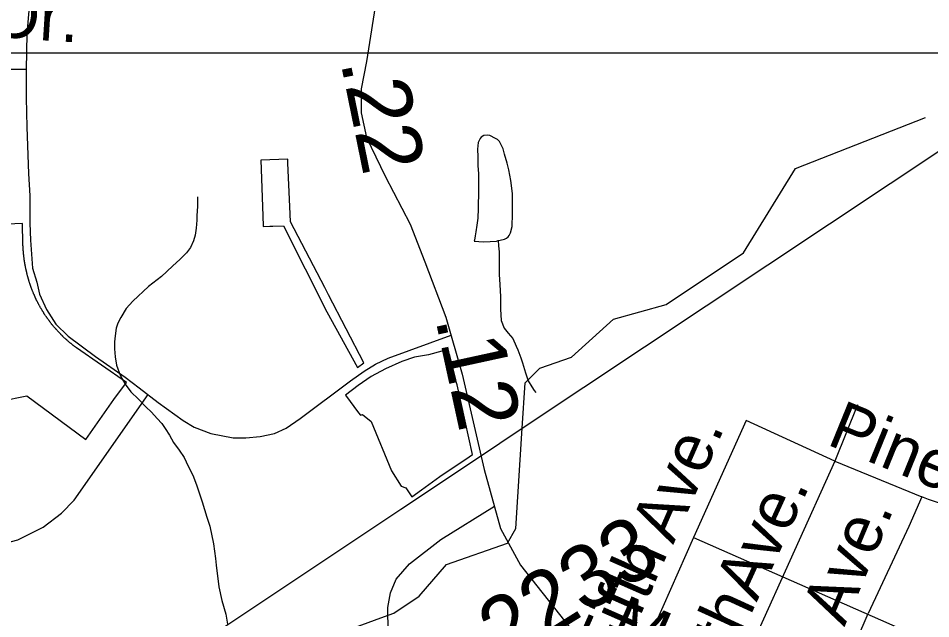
# Model space of a CAD drawing. Extents: x 2001466 to 31450019, y -30647475 to 847247.
# Drawn here: x 2150565 to 2154179, y 743369 to 745745 of the extents above; entities that cross this region are included whole.
import ezdxf

# ---------------------------------------------------------------- set-up
doc = ezdxf.new("R2010")
doc.units = 0
for name, color, linetype in [('Exist Boundary Political City Limit New Hole', 7, 'Continuous'), ('Exist Hydrographic Creek Single Shore', 7, 'Continuous'), ('Exist Hydrographic Misc Water Feature', 7, 'Continuous'), ('Exist Road Non-System Type 51', 7, 'Continuous'), ('Exist Road Non-System Type 51 Label', 7, 'Continuous'), ('Exist Road Secondary Mileage Hundredths English Label', 7, 'Continuous'), ('Exist Road Secondary Type 51 Attributed', 7, 'Continuous'), ('Exist Road Secondary Type 51 Number Label', 7, 'Continuous'), ('Exist Utilities Electrical Transmission Line', 7, 'Continuous'), ('Map Preparation Boundary City Limit Buffer Line', 7, 'Continuous'), ('Map Preparation Inset Cut Line', 7, 'Continuous')]:
    doc.layers.add(name, color=color, linetype=linetype)

msp = doc.modelspace()

# ---------------------------------------------------------------- linework, layer by layer
at = {"layer": 'Exist Boundary Political City Limit New Hole'}
for points in [[(2151632.5, 745171.7), (2151632.8, 745187.1), (2151525.5, 745183.1), (2151532.8, 745000), (2151535.8, 744923.6), (2151535.8, 744920.9), (2151561.5, 744921.9), (2151573, 744922.4), (2151615.2, 744924.2), (2151787.8, 744583), (2151908.8, 744363.4), (2151934.2, 744381), (2151794.2, 744650.9), (2151779, 744679.7), (2151643.2, 744939.2), (2151640.5, 745000), (2151632.5, 745171.7)], [(2150603, 744722.8), (2150602.5, 744724.7), (2150602.2, 744726.1), (2150601.8, 744727.6), (2150601.2, 744729.5), (2150601, 744730.9), (2150600.5, 744732.4), (2150600.2, 744733.9), (2150599.8, 744735.3), (2150599.5, 744736.8), (2150599, 744738.2), (2150598.8, 744740.2), (2150598.2, 744742.1), (2150597.8, 744743.6), (2150597.5, 744745.1), (2150597, 744747), (2150596.8, 744748.9), (2150596.2, 744750.9), (2150595.8, 744752.9), (2150595.5, 744754.8), (2150595, 744756.8), (2150594.5, 744758.8), (2150594.2, 744760.2), (2150594, 744761.7), (2150593.5, 744763.7), (2150593.2, 744765.6), (2150593, 744767.6), (2150592.5, 744769.6), (2150592.2, 744771.1), (2150592, 744772.5), (2150591.8, 744774), (2150591.5, 744775.5), (2150591.2, 744776.9), (2150591, 744778.4), (2150590.8, 744780.4), (2150590.5, 744782.4), (2150590, 744784.4), (2150589.8, 744786.3), (2150589.5, 744788.3), (2150589.2, 744789.8), (2150589, 744791.3), (2150588.8, 744793.2), (2150588.5, 744795.2), (2150588.2, 744797.2), (2150588, 744799.2), (2150587.8, 744801.2), (2150587.8, 744802.7), (2150587.5, 744804.2), (2150587.2, 744805.7), (2150587.2, 744807.2), (2150587, 744808.6), (2150586.8, 744810.1), (2150586.5, 744812.1), (2150586.5, 744814.1), (2150586.2, 744816.1), (2150586, 744817.6), (2150586, 744819.1), (2150585.8, 744821.1), (2150585.8, 744823.1), (2150585.5, 744825.1), (2150585.5, 744826.6), (2150585.2, 744828.1), (2150585.2, 744830.1), (2150585, 744832.1), (2150585, 744834.1), (2150584.8, 744836.1), (2150584.8, 744838.1), (2150584.5, 744839.6), (2150584.5, 744841.1), (2150584.5, 744843.1), (2150584.2, 744845.1), (2150584.2, 744847.1), (2150584.2, 744848.6), (2150584.2, 744850.1), (2150584.2, 744852.6), (2150582.8, 744932.7), (2150368, 744924.2)], [(2150676.8, 744563.3), (2150675.5, 744564.9), (2150674.5, 744566.6), (2150673.2, 744568.2), (2150672.2, 744569.9), (2150671.2, 744571.6), (2150670, 744573.2), (2150669.2, 744574.5), (2150668.5, 744575.8), (2150667.2, 744577.4), (2150666.2, 744579.1), (2150665.5, 744580.4), (2150664.8, 744581.6), (2150663.8, 744582.9), (2150663, 744584.2), (2150662, 744585.9), (2150661.2, 744587.2), (2150660.5, 744588.4), (2150659.5, 744590.2), (2150658.5, 744591.9), (2150657.2, 744593.6), (2150656.5, 744594.9), (2150655.8, 744596.2), (2150654.8, 744597.9), (2150653.8, 744599.7), (2150652.8, 744601.4), (2150652, 744602.7), (2150651.2, 744604), (2150650.5, 744605.8), (2150649.5, 744607.5), (2150648.5, 744609.2), (2150647.5, 744611), (2150646.5, 744612.8), (2150645.8, 744614.6), (2150644.8, 744616.3), (2150643.8, 744618.1), (2150643, 744619.4), (2150642.5, 744620.8), (2150641.5, 744622.6), (2150640.8, 744623.9), (2150640.2, 744625.2), (2150639.2, 744627), (2150638.2, 744628.8), (2150637.8, 744630.1), (2150637, 744631.5), (2150636.2, 744633.3), (2150635.5, 744634.7), (2150635, 744636), (2150634, 744637.8), (2150633.5, 744639.2), (2150632.8, 744640.6), (2150632, 744642.4), (2150631.2, 744643.8), (2150630.8, 744645.1), (2150630, 744646.9), (2150629.2, 744648.8), (2150628.2, 744650.6), (2150627.8, 744652), (2150627.2, 744653.4), (2150626.2, 744655.2), (2150625.8, 744656.6), (2150625.2, 744657.9), (2150624.8, 744659.4), (2150624, 744661.2), (2150623.2, 744663.1), (2150622.5, 744664.9), (2150621.8, 744666.8), (2150621, 744668.6), (2150620.2, 744670.5), (2150619.8, 744671.9), (2150619.2, 744673.3), (2150618.5, 744675.2), (2150617.8, 744677.1), (2150617, 744678.9), (2150616.2, 744680.8), (2150615.8, 744682.7), (2150615, 744684.6), (2150614.2, 744686.4), (2150613.8, 744688.4), (2150613.2, 744689.8), (2150612.8, 744691.2), (2150612.2, 744692.6), (2150611.8, 744694.1), (2150611.2, 744695.9), (2150610.5, 744697.8), (2150610, 744699.8), (2150609.2, 744701.6), (2150608.8, 744703.6), (2150608.2, 744705), (2150607.8, 744706.4), (2150607.2, 744708.3), (2150606.8, 744709.8), (2150606.2, 744711.2), (2150606, 744712.6), (2150605.5, 744714.1), (2150605, 744716), (2150604.5, 744717.4), (2150604.2, 744718.9), (2150603.5, 744720.8), (2150603, 744722.8)], [(2150833, 744078.4), (2150944.2, 744236.1), (2150993.5, 744303.9), (2150796, 744440.9), (2150794.8, 744441.9), (2150793, 744443.1), (2150791.8, 744444), (2150790.8, 744444.9), (2150789.5, 744445.8), (2150788.2, 744446.7), (2150787, 744447.6), (2150785.8, 744448.5), (2150784.2, 744449.8), (2150783, 744450.7), (2150782, 744451.6), (2150780.2, 744452.8), (2150778.8, 744454.1), (2150777.2, 744455.3), (2150775.8, 744456.6), (2150774.5, 744457.5), (2150773.2, 744458.4), (2150771.8, 744459.8), (2150770.2, 744461), (2150768.8, 744462.3), (2150767.2, 744463.6), (2150765.8, 744464.9), (2150764.2, 744466.2), (2150762.5, 744467.5), (2150761, 744468.8), (2150759.5, 744470.1), (2150758.5, 744471.1), (2150757.2, 744472.1), (2150755.8, 744473.4), (2150754.5, 744474.8), (2150753.2, 744475.8), (2150752.2, 744476.8), (2150750.8, 744478.1), (2150749.2, 744479.5), (2150747.8, 744480.9), (2150746.2, 744482.2), (2150744.8, 744483.6), (2150743.8, 744484.6), (2150742.8, 744485.7), (2150741.2, 744487.1), (2150740.2, 744488.1), (2150739, 744489.2), (2150737.8, 744490.6), (2150736.5, 744491.6), (2150735.5, 744492.7), (2150734.5, 744493.8), (2150733.5, 744494.8), (2150732.5, 744495.9), (2150731.2, 744496.9), (2150730, 744498.4), (2150728.5, 744499.8), (2150727.2, 744501.3), (2150725.8, 744502.8), (2150724.5, 744504.2), (2150723, 744505.6), (2150721.8, 744507.1), (2150720.2, 744508.6), (2150719, 744510.1), (2150717.8, 744511.6), (2150716.2, 744513.1), (2150715, 744514.6), (2150713.8, 744516.1), (2150712.8, 744517.2), (2150711.8, 744518.3), (2150710.5, 744519.8), (2150709, 744521.3), (2150707.8, 744522.8), (2150706.5, 744524.4), (2150705.2, 744525.9), (2150704, 744527.4), (2150702.8, 744529), (2150701.8, 744530.1), (2150700.8, 744531.3), (2150699.8, 744532.4), (2150698.8, 744533.6), (2150697.5, 744535.2), (2150696.8, 744536.4), (2150695.8, 744537.6), (2150694.5, 744539.1), (2150693.2, 744540.7), (2150692, 744542.2), (2150690.8, 744543.9), (2150690, 744545.1), (2150689, 744546.2), (2150688.2, 744547.4), (2150687.2, 744548.7), (2150686, 744550.2), (2150684.8, 744551.9), (2150683.8, 744553.5), (2150682.5, 744555.1), (2150681.2, 744556.8), (2150680.5, 744557.9), (2150679.5, 744559.2), (2150678.5, 744560.8), (2150677.5, 744562.1), (2150676.8, 744563.3)], [(2152084, 744386.6), (2152019.2, 744358.4), (2151963.2, 744327.9), (2151911.5, 744291.4), (2151861.5, 744253.4), (2151913.2, 744184.1), (2151920, 744175.1), (2151928.8, 744177.1), (2151962.8, 744149.1), (2152043, 743953.9), (2152081, 743894), (2152099.8, 743886.8), (2152123.5, 743851.9), (2152161.5, 743879.4), (2152235, 743931.6), (2152350.8, 744010), (2152364, 744019.2), (2152335.5, 744150.7), (2152303, 744295.1), (2152301.2, 744302.9), (2152296, 744326), (2152274.8, 744410), (2152272.8, 744415), (2152269.5, 744419.8), (2152266.8, 744422.6), (2152262.5, 744425.6), (2152258, 744427.4), (2152253, 744428.5), (2152247.5, 744428.5), (2152243, 744427.6), (2152189.8, 744413.4), (2152134.8, 744403.8), (2152084, 744386.6)], [(2150390, 744209.2), (2150600, 744251), (2150833, 744078.4)]]:
    msp.add_lwpolyline(points, dxfattribs=at)
at = {"layer": 'Exist Hydrographic Creek Single Shore'}
for points in [[(2152561.4, 744122.7), (2152573.2, 744302.8), (2152631.2, 744360.6), (2152756.3, 744404), (2152922.2, 744554.8), (2153130.3, 744612.9), (2153437.3, 744816.5), (2153643.2, 745150.2), (2154158.3, 745352.9)], [(2152016.1, 743378), (2152053.2, 743391.6), (2152153.3, 743458.4), (2152261.3, 743584.2), (2152502.3, 743667.8), (2152535.3, 743726.2), (2152561.4, 744122.7)], [(2151021.7, 742967.6), (2151056.2, 742959.3), (2151206.3, 742969.3), (2151488.3, 743222.7), (2151663.2, 743248.6), (2152016.1, 743378)]]:
    msp.add_lwpolyline(points, dxfattribs=at)
at = {"layer": 'Exist Hydrographic Misc Water Feature'}
for points in [[(2152465.6, 744865.4), (2152473.5, 744867.4), (2152491.2, 744871.6), (2152499, 744875.3), (2152504.9, 744879.7), (2152508.8, 744885.6), (2152515.2, 744895.6), (2152520.7, 744921.5), (2152522.8, 744971.5), (2152522.4, 745027.6), (2152522.4, 745051.5), (2152515.8, 745103.6), (2152507.4, 745145.4), (2152501.6, 745171.5), (2152491, 745207.6), (2152485.2, 745229.1), (2152471.3, 745257.2), (2152463.3, 745265.3), (2152455.1, 745269.4), (2152432.7, 745280.9), (2152422.9, 745282.8), (2152409, 745280.8), (2152398.9, 745274.6), (2152395, 745268.7), (2152386.8, 745252.9), (2152383.3, 745226.7), (2152385.2, 745196.8), (2152385.6, 745160.7), (2152387.6, 745130.7), (2152388.2, 745092.9), (2152388.2, 745064.9), (2152386.4, 744993), (2152384.8, 744954.7), (2152381.1, 744926.8), (2152377, 744900.6), (2152374.9, 744884.8), (2152371.4, 744866.7), (2152371.2, 744862.6), (2152407.3, 744860.8), (2152433.4, 744861.3), (2152459.2, 744863.1), (2152465.6, 744865.4)], [(2151274.6, 745038.6), (2151274.8, 745024.4), (2151274.6, 745000.5), (2151273, 744964.6), (2151273, 744946.4), (2151269.3, 744914.5), (2151265.6, 744886.7), (2151259.2, 744864.5), (2151247.7, 744838.3), (2151231.8, 744816.3), (2151205.9, 744792.2), (2151176.2, 744763.9), (2151132.5, 744723.8), (2151080.8, 744683.4), (2151019.1, 744625), (2150993.3, 744597.2), (2150971.1, 744560.8), (2150959.4, 744538.7), (2150953.5, 744518.9), (2150949.8, 744488.6), (2150946.1, 744464.8), (2150946.1, 744436.8), (2150948.6, 744404.8), (2150954.7, 744372.7), (2150968.9, 744332.8), (2150988.8, 744296.9), (2151011.1, 744267.2), (2151041.3, 744237.5), (2151071.2, 744207.8), (2151093.5, 744185.8), (2151115.5, 744161.7), (2151133.7, 744142), (2151147.5, 744122), (2151164.1, 744096), (2151180.3, 744066.3), (2151202, 744036.3), (2151222.5, 744006.4), (2151238.7, 743972.7), (2151257, 743936.8), (2151270.9, 743898.9), (2151293.7, 743831), (2151311.7, 743771.1), (2151324, 743735.1), (2151338.4, 743665.2), (2151347, 743607.1), (2151349, 743581.2), (2151359.3, 743495.3), (2151371.6, 743441.5), (2151387.8, 743387.6), (2151393.7, 743347.7)], [(2152465.6, 744865.4), (2152467.2, 744845.2), (2152469.7, 744821.3), (2152469.7, 744783.2), (2152469.9, 744731.3), (2152472.3, 744691.5), (2152474.4, 744643.4), (2152474.6, 744593.4), (2152477, 744549.3), (2152489.5, 744519.4), (2152505.3, 744499.6), (2152523.4, 744477.8), (2152537.5, 744448), (2152543.7, 744433.7), (2152555.8, 744401.9), (2152561.7, 744381.9), (2152573.8, 744341.9), (2152584.3, 744310.4), (2152598.6, 744286.3), (2152608.5, 744272.2), (2152614.4, 744264.4)]]:
    msp.add_lwpolyline(points, dxfattribs=at)
at = {"layer": 'Exist Road Non-System Type 51'}
for p, q in [((2153888.8, 744214.8), (2153798.7, 743992.2)), ((2153798.7, 743992.2), (2153379.4, 743063.6)), ((2153798.7, 743992.2), (2154142.9, 743851.8)), ((2153724.6, 742911.2), (2153930.9, 743389.7))]:
    msp.add_line(p, q, dxfattribs=at)
for points in [[(2150617.8, 745897.9), (2150599.9, 745683.7), (2150597.1, 745542)], [(2150597.1, 745542), (2150439.5, 745542), (2150370.1, 745553.1), (2150281.2, 745583.7), (2150123, 745639.3), (2150050.8, 745658.7), (2149989.7, 745667), (2149917.6, 745655.9), (2149845.4, 745625.4), (2149770.4, 745617), (2149681.4, 745617)], [(2150597.1, 745542), (2150597.1, 745430.9), (2150599.9, 745314.2), (2150605.5, 745130.9), (2150611, 745042), (2150611, 744933.7), (2150613.8, 744867.6), (2150622.1, 744756.4), (2150638.8, 744700.9), (2150649.9, 744653.7), (2150677.6, 744592.5), (2150713.7, 744534.7), (2150763.3, 744486.9), (2150871.6, 744406.1), (2150989, 744325.4), (2151044.1, 744283.1), (2151119.4, 744224.4), (2151218.5, 744152.8), (2151262.6, 744127.1), (2151328.6, 744101.4), (2151416.7, 744084.8), (2151466.3, 744084.8), (2151523.2, 744090.3), (2151580.1, 744101.4), (2151626, 744123.4), (2151681.1, 744162), (2151881.2, 744310.7), (2151935.3, 744349.2), (2151979.4, 744376.8), (2152030.8, 744400.6), (2152279.2, 744491)], [(2150273.5, 743656.7), (2150492.2, 743662.2), (2150564.4, 743681.7), (2150664.3, 743731.7), (2150736.5, 743787.2), (2150787, 743838.3), (2151079.2, 744255.7)], [(2153798.7, 743992.2), (2153447.4, 744153.1), (2153239.7, 743690.8)], [(2154142.9, 743851.8), (2154092.1, 743733.8), (2153930.9, 743389.7)], [(2154495.1, 743708.7), (2154285.9, 743793.5), (2154225, 743822.7), (2154169.4, 743841.2), (2154142.9, 743851.8)], [(2152029.1, 743378.9), (2152029.1, 743413.4), (2152039.7, 743471.7), (2152061.8, 743525.9), (2152114.8, 743586.9), (2152239.2, 743682.2), (2152451, 743814)], [(2153239.7, 743690.8), (2152965.9, 743073.4)], [(2153239.7, 743690.8), (2154620.7, 743082)], [(2152060.9, 743182.8), (2152031.7, 743323.2), (2152029.1, 743378.9)]]:
    msp.add_lwpolyline(points, dxfattribs=at)
at = {"layer": 'Exist Road Secondary Type 51 Attributed'}
msp.add_lwpolyline([(2151986.4, 745842.8), (2151944.1, 745574.5), (2151923.2, 745465.6), (2151923.2, 745371.4), (2151944.6, 745272.9), (2152017.9, 745120.1), (2152116.8, 744930.5), (2152175.4, 744781.8), (2152258.6, 744563), (2152323.4, 744336.8), (2152410.8, 743959.9), (2152475.2, 743726.3), (2152554.7, 743580.8), (2152817.9, 743247.8), (2153136, 742872.9), (2153321.7, 742674), (2153361.5, 742617.4), (2153402.3, 742539.9), (2153442.5, 742408), (2153490.7, 742238.4), (2153536.5, 742085)], dxfattribs=at)
at = {"layer": 'Exist Utilities Electrical Transmission Line'}
for p, q in [((2152561.4, 744122.7), (2154793.7, 745607.9)), ((2152383.5, 744004.4), (2152561.4, 744122.7)), ((2152080.6, 743802.9), (2152383.5, 744004.4)), ((2151176.5, 743201.4), (2152080.6, 743802.9))]:
    msp.add_line(p, q, dxfattribs=at)
at = {"layer": 'Map Preparation Boundary City Limit Buffer Line'}
for points in [[(2151632.5, 745171.7), (2151632.8, 745187.1), (2151525.5, 745183.1), (2151532.8, 745000), (2151535.8, 744923.6), (2151535.8, 744920.9), (2151561.5, 744921.9), (2151573, 744922.4), (2151615.2, 744924.2), (2151787.8, 744583), (2151908.8, 744363.4), (2151934.2, 744381), (2151794.2, 744650.9), (2151779, 744679.7), (2151643.2, 744939.2), (2151640.5, 745000), (2151632.5, 745171.7)], [(2150603, 744722.8), (2150602.5, 744724.7), (2150602.2, 744726.1), (2150601.8, 744727.6), (2150601.2, 744729.5), (2150601, 744730.9), (2150600.5, 744732.4), (2150600.2, 744733.9), (2150599.8, 744735.3), (2150599.5, 744736.8), (2150599, 744738.2), (2150598.8, 744740.2), (2150598.2, 744742.1), (2150597.8, 744743.6), (2150597.5, 744745.1), (2150597, 744747), (2150596.8, 744748.9), (2150596.2, 744750.9), (2150595.8, 744752.9), (2150595.5, 744754.8), (2150595, 744756.8), (2150594.5, 744758.8), (2150594.2, 744760.2), (2150594, 744761.7), (2150593.5, 744763.7), (2150593.2, 744765.6), (2150593, 744767.6), (2150592.5, 744769.6), (2150592.2, 744771.1), (2150592, 744772.5), (2150591.8, 744774), (2150591.5, 744775.5), (2150591.2, 744776.9), (2150591, 744778.4), (2150590.8, 744780.4), (2150590.5, 744782.4), (2150590, 744784.4), (2150589.8, 744786.3), (2150589.5, 744788.3), (2150589.2, 744789.8), (2150589, 744791.3), (2150588.8, 744793.2), (2150588.5, 744795.2), (2150588.2, 744797.2), (2150588, 744799.2), (2150587.8, 744801.2), (2150587.8, 744802.7), (2150587.5, 744804.2), (2150587.2, 744805.7), (2150587.2, 744807.2), (2150587, 744808.6), (2150586.8, 744810.1), (2150586.5, 744812.1), (2150586.5, 744814.1), (2150586.2, 744816.1), (2150586, 744817.6), (2150586, 744819.1), (2150585.8, 744821.1), (2150585.8, 744823.1), (2150585.5, 744825.1), (2150585.5, 744826.6), (2150585.2, 744828.1), (2150585.2, 744830.1), (2150585, 744832.1), (2150585, 744834.1), (2150584.8, 744836.1), (2150584.8, 744838.1), (2150584.5, 744839.6), (2150584.5, 744841.1), (2150584.5, 744843.1), (2150584.2, 744845.1), (2150584.2, 744847.1), (2150584.2, 744848.6), (2150584.2, 744850.1), (2150584.2, 744852.6), (2150582.8, 744932.7), (2150368, 744924.2)], [(2150676.8, 744563.3), (2150675.5, 744564.9), (2150674.5, 744566.6), (2150673.2, 744568.2), (2150672.2, 744569.9), (2150671.2, 744571.6), (2150670, 744573.2), (2150669.2, 744574.5), (2150668.5, 744575.8), (2150667.2, 744577.4), (2150666.2, 744579.1), (2150665.5, 744580.4), (2150664.8, 744581.6), (2150663.8, 744582.9), (2150663, 744584.2), (2150662, 744585.9), (2150661.2, 744587.2), (2150660.5, 744588.4), (2150659.5, 744590.2), (2150658.5, 744591.9), (2150657.2, 744593.6), (2150656.5, 744594.9), (2150655.8, 744596.2), (2150654.8, 744597.9), (2150653.8, 744599.7), (2150652.8, 744601.4), (2150652, 744602.7), (2150651.2, 744604), (2150650.5, 744605.8), (2150649.5, 744607.5), (2150648.5, 744609.2), (2150647.5, 744611), (2150646.5, 744612.8), (2150645.8, 744614.6), (2150644.8, 744616.3), (2150643.8, 744618.1), (2150643, 744619.4), (2150642.5, 744620.8), (2150641.5, 744622.6), (2150640.8, 744623.9), (2150640.2, 744625.2), (2150639.2, 744627), (2150638.2, 744628.8), (2150637.8, 744630.1), (2150637, 744631.5), (2150636.2, 744633.3), (2150635.5, 744634.7), (2150635, 744636), (2150634, 744637.8), (2150633.5, 744639.2), (2150632.8, 744640.6), (2150632, 744642.4), (2150631.2, 744643.8), (2150630.8, 744645.1), (2150630, 744646.9), (2150629.2, 744648.8), (2150628.2, 744650.6), (2150627.8, 744652), (2150627.2, 744653.4), (2150626.2, 744655.2), (2150625.8, 744656.6), (2150625.2, 744657.9), (2150624.8, 744659.4), (2150624, 744661.2), (2150623.2, 744663.1), (2150622.5, 744664.9), (2150621.8, 744666.8), (2150621, 744668.6), (2150620.2, 744670.5), (2150619.8, 744671.9), (2150619.2, 744673.3), (2150618.5, 744675.2), (2150617.8, 744677.1), (2150617, 744678.9), (2150616.2, 744680.8), (2150615.8, 744682.7), (2150615, 744684.6), (2150614.2, 744686.4), (2150613.8, 744688.4), (2150613.2, 744689.8), (2150612.8, 744691.2), (2150612.2, 744692.6), (2150611.8, 744694.1), (2150611.2, 744695.9), (2150610.5, 744697.8), (2150610, 744699.8), (2150609.2, 744701.6), (2150608.8, 744703.6), (2150608.2, 744705), (2150607.8, 744706.4), (2150607.2, 744708.3), (2150606.8, 744709.8), (2150606.2, 744711.2), (2150606, 744712.6), (2150605.5, 744714.1), (2150605, 744716), (2150604.5, 744717.4), (2150604.2, 744718.9), (2150603.5, 744720.8), (2150603, 744722.8)], [(2150833, 744078.4), (2150944.2, 744236.1), (2150993.5, 744303.9), (2150796, 744440.9), (2150794.8, 744441.9), (2150793, 744443.1), (2150791.8, 744444), (2150790.8, 744444.9), (2150789.5, 744445.8), (2150788.2, 744446.7), (2150787, 744447.6), (2150785.8, 744448.5), (2150784.2, 744449.8), (2150783, 744450.7), (2150782, 744451.6), (2150780.2, 744452.8), (2150778.8, 744454.1), (2150777.2, 744455.3), (2150775.8, 744456.6), (2150774.5, 744457.5), (2150773.2, 744458.4), (2150771.8, 744459.8), (2150770.2, 744461), (2150768.8, 744462.3), (2150767.2, 744463.6), (2150765.8, 744464.9), (2150764.2, 744466.2), (2150762.5, 744467.5), (2150761, 744468.8), (2150759.5, 744470.1), (2150758.5, 744471.1), (2150757.2, 744472.1), (2150755.8, 744473.4), (2150754.5, 744474.8), (2150753.2, 744475.8), (2150752.2, 744476.8), (2150750.8, 744478.1), (2150749.2, 744479.5), (2150747.8, 744480.9), (2150746.2, 744482.2), (2150744.8, 744483.6), (2150743.8, 744484.6), (2150742.8, 744485.7), (2150741.2, 744487.1), (2150740.2, 744488.1), (2150739, 744489.2), (2150737.8, 744490.6), (2150736.5, 744491.6), (2150735.5, 744492.7), (2150734.5, 744493.8), (2150733.5, 744494.8), (2150732.5, 744495.9), (2150731.2, 744496.9), (2150730, 744498.4), (2150728.5, 744499.8), (2150727.2, 744501.3), (2150725.8, 744502.8), (2150724.5, 744504.2), (2150723, 744505.6), (2150721.8, 744507.1), (2150720.2, 744508.6), (2150719, 744510.1), (2150717.8, 744511.6), (2150716.2, 744513.1), (2150715, 744514.6), (2150713.8, 744516.1), (2150712.8, 744517.2), (2150711.8, 744518.3), (2150710.5, 744519.8), (2150709, 744521.3), (2150707.8, 744522.8), (2150706.5, 744524.4), (2150705.2, 744525.9), (2150704, 744527.4), (2150702.8, 744529), (2150701.8, 744530.1), (2150700.8, 744531.3), (2150699.8, 744532.4), (2150698.8, 744533.6), (2150697.5, 744535.2), (2150696.8, 744536.4), (2150695.8, 744537.6), (2150694.5, 744539.1), (2150693.2, 744540.7), (2150692, 744542.2), (2150690.8, 744543.9), (2150690, 744545.1), (2150689, 744546.2), (2150688.2, 744547.4), (2150687.2, 744548.7), (2150686, 744550.2), (2150684.8, 744551.9), (2150683.8, 744553.5), (2150682.5, 744555.1), (2150681.2, 744556.8), (2150680.5, 744557.9), (2150679.5, 744559.2), (2150678.5, 744560.8), (2150677.5, 744562.1), (2150676.8, 744563.3)], [(2152084, 744386.6), (2152019.2, 744358.4), (2151963.2, 744327.9), (2151911.5, 744291.4), (2151861.5, 744253.4), (2151913.2, 744184.1), (2151920, 744175.1), (2151928.8, 744177.1), (2151962.8, 744149.1), (2152043, 743953.9), (2152081, 743894), (2152099.8, 743886.8), (2152123.5, 743851.9), (2152161.5, 743879.4), (2152235, 743931.6), (2152350.8, 744010), (2152364, 744019.2), (2152335.5, 744150.7), (2152303, 744295.1), (2152301.2, 744302.9), (2152296, 744326), (2152274.8, 744410), (2152272.8, 744415), (2152269.5, 744419.8), (2152266.8, 744422.6), (2152262.5, 744425.6), (2152258, 744427.4), (2152253, 744428.5), (2152247.5, 744428.5), (2152243, 744427.6), (2152189.8, 744413.4), (2152134.8, 744403.8), (2152084, 744386.6)], [(2150390, 744209.2), (2150600, 744251), (2150833, 744078.4)]]:
    msp.add_lwpolyline(points, dxfattribs=at)
at = {"layer": 'Map Preparation Inset Cut Line'}
for p, q in [((2149643.9, 745607.9), (2150586.6, 745607.9)), ((2150586.6, 745607.9), (2151909.7, 745607.9)), ((2151909.7, 745607.9), (2154793.7, 745607.9))]:
    msp.add_line(p, q, dxfattribs=at)

# ---------------------------------------------------------------- texts
at = {"layer": 'Exist Road Non-System Type 51 Label'}
for s, rotation, p in [('Village Park Dr.', 356.4222, (2149039.2, 745759.3)), ('Pine', 337.8066, (2153762.1, 744060.3)), ('Ave.', 66.2643, (2153158.7, 743660)), ('Ave.', 65.4636, (2153489.3, 743432.9)), ('Ave.', 67.2218, (2153836.8, 743335.2)), ('Fifth', 66.2643, (2152940.1, 743177.5)), ('Main', 336.479, (2152898.8, 743291.9)), ('4th', 65.4636, (2153341.4, 743108.9))]:
    msp.add_text(s, height=190, rotation=rotation, dxfattribs=at).set_placement(p)
at = {"layer": 'Exist Road Secondary Mileage Hundredths English Label'}
for s, rotation, p in [('.22', 281.5541, (2151841.4, 745571.7)), ('.12', 282.2591, (2152216.4, 744555))]:
    msp.add_text(s, height=250, rotation=rotation, dxfattribs=at).set_placement(p)
at = {"layer": 'Exist Road Secondary Type 51 Number Label'}
msp.add_text('2233', height=250, rotation=31.918, dxfattribs=at).set_placement((2152492.1, 743188.2))

doc.saveas('drawing.dxf')
